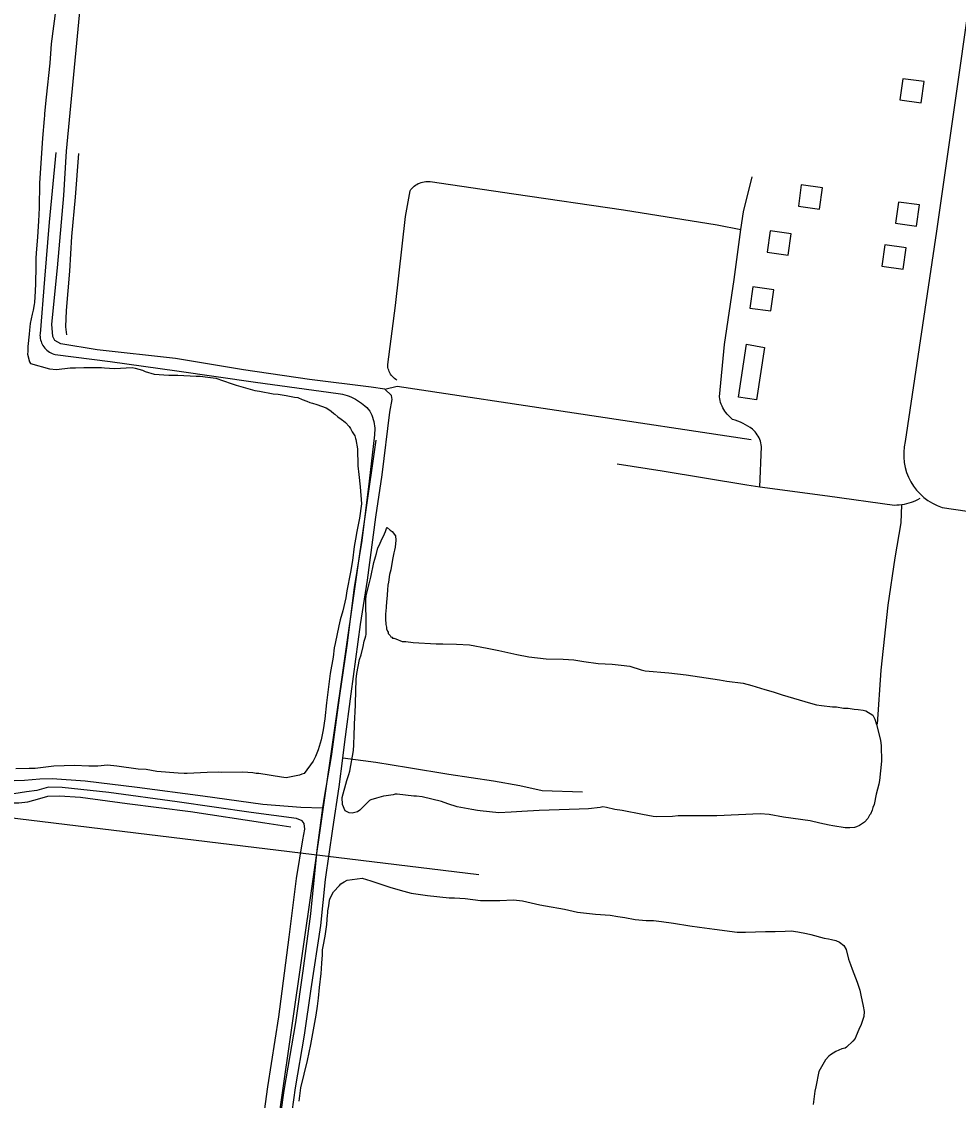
# Model space of a CAD drawing. Extents: x 3445503 to 3483459, y 540493 to 566012.
# Drawn here: x 3461978 to 3463733, y 561381 to 563402 of the extents above; entities that cross this region are included whole.
import ezdxf

# ---------------------------------------------------------------- set-up
doc = ezdxf.new("R2010")
doc.units = 0
for name, color, linetype in [('V-BLDG-OTLN', 7, 'Continuous'), ('V-DTCH-CNTR', 7, 'Continuous'), ('V-ROAD-CNTR', 7, 'Continuous'), ('V-SITE-VEGE', 7, 'Continuous'), ('V-TOPO-SHOR', 7, 'Continuous'), ('V-UTIL-LINE', 7, 'Continuous')]:
    doc.layers.add(name, color=color, linetype=linetype)

msp = doc.modelspace()

# ---------------------------------------------------------------- linework, layer by layer
at = {"layer": 'V-BLDG-OTLN'}
for points in [[(3463663.3, 563249.9), (3463668.8, 563289.5), (3463629.2, 563295), (3463623.7, 563255.4)], [(3463473, 563050.9), (3463478.5, 563090.6), (3463438.9, 563096.1), (3463433.4, 563056.4)], [(3463654.9, 563018.9), (3463660.4, 563058.5), (3463620.8, 563064), (3463615.3, 563024.4)], [(3463414.4, 562964.5), (3463419.9, 563004.2), (3463380.3, 563009.7), (3463374.8, 562970)], [(3463629.6, 562938.5), (3463635.1, 562978.1), (3463595.5, 562983.6), (3463590, 562943.9)], [(3463382.1, 562859.9), (3463387.6, 562899.6), (3463348, 562905.1), (3463342.5, 562865.4)], [(3463370.1, 562791.3), (3463355, 562693.3), (3463321.1, 562698.5), (3463336.3, 562797.7)]]:
    msp.add_lwpolyline(points, close=True, dxfattribs=at)
at = {"layer": 'V-DTCH-CNTR'}
for points in [[(3462084.8, 563155.1), (3462078.5, 563072.9), (3462072, 562999.6), (3462068.3, 562934.2), (3462061.8, 562861), (3462060.6, 562830), (3462062.8, 562815.5)], [(3462681.4, 562730.1), (3462679.1, 562731.6), (3462676.9, 562733.2), (3462674.8, 562735.1), (3462672.9, 562737), (3462671.2, 562739.2), (3462669.6, 562741.5), (3462668.2, 562743.8), (3462667, 562746.3), (3462666, 562748.9), (3462665.3, 562751.5), (3462664.7, 562754.2), (3462664.3, 562757), (3462664.2, 562759.7), (3462679, 562870.3), (3462697.5, 563036.8), (3462706, 563085.2), (3462707.8, 563087.5), (3462709.7, 563089.8), (3462711.7, 563091.8), (3462713.9, 563093.7), (3462716.3, 563095.5), (3462718.7, 563097), (3462721.3, 563098.4), (3462724, 563099.6), (3462726.7, 563100.6), (3462729.5, 563101.4), (3462732.4, 563102), (3462735.3, 563102.4), (3462738.2, 563102.6), (3462741.1, 563102.6), (3462744, 563102.3), (3462900.6, 563079), (3463106.1, 563049.2), (3463281.2, 563021.2), (3463325.9, 563012.6)], [(3463361.5, 562530.1), (3463364.5, 562606.1), (3463364, 562609.4), (3463363.3, 562612.7), (3463362.3, 562616), (3463361.1, 562619.2), (3463359.7, 562622.3), (3463358.1, 562625.2), (3463356.3, 562628.1), (3463354.3, 562630.9), (3463352.2, 562633.5), (3463349.8, 562635.9), (3463347.3, 562638.2), (3463343.1, 562641.3), (3463338.8, 562644.2), (3463334.3, 562646.8), (3463329.7, 562649.3), (3463325, 562651.5), (3463320.2, 562653.5), (3463315.3, 562655.3), (3463310.3, 562656.9), (3463307.5, 562659.1), (3463304.8, 562661.5), (3463302.3, 562664), (3463299.9, 562666.7), (3463297.7, 562669.4), (3463295.6, 562672.4), (3463293.7, 562675.4), (3463291.9, 562678.5), (3463290.4, 562681.7), (3463289, 562685.1), (3463287.8, 562688.4), (3463286.8, 562691.9), (3463286, 562695.4), (3463285.4, 562698.9), (3463295.1, 562796.8), (3463313, 562918.7), (3463325.9, 563012.6), (3463330.5, 563045.4), (3463347.1, 563111.4)], [(3463660.8, 562508.4), (3463656.8, 562506.2), (3463652.8, 562504.3), (3463648.7, 562502.5), (3463644.5, 562500.9), (3463640.2, 562499.6), (3463635.8, 562498.4), (3463631.4, 562497.4), (3463627, 562496.7), (3463622.5, 562496.2), (3463618, 562495.9), (3463613.5, 562495.8), (3463487.8, 562512.8), (3463361.5, 562530.1), (3463336.6, 562533.6), (3463178.5, 562559.8), (3463093.9, 562573.2)], [(3463581.9, 562086.1), (3463588.6, 562187.3), (3463601.6, 562308.6), (3463614.9, 562397.3), (3463625.7, 562463), (3463627, 562496.7)], [(3461603.5, 562019.6), (3461693.6, 562010.9), (3461832.2, 561994.5), (3461964.3, 561980.6), (3461983.8, 561981.1), (3462012.4, 561983.8), (3462035.8, 561983.9), (3462097.4, 561979.5), (3462194.8, 561968), (3462317.8, 561951.4), (3462430.4, 561936.2), (3462501.7, 561930.5), (3462542.2, 561929.2)], [(3461598.4, 561991.3), (3461681.4, 561978.4), (3461798.3, 561962.3), (3461951, 561938.7), (3461973.2, 561938.4), (3461990.1, 561940.5), (3462012.4, 561946.4), (3462027.3, 561950.9), (3462049.6, 561951.4), (3462088.6, 561949.3), (3462175.9, 561937.1), (3462294.7, 561922.6), (3462433.8, 561901.1), (3462482.5, 561893.4)]]:
    msp.add_lwpolyline(points, dxfattribs=at)
at = {"layer": 'V-ROAD-CNTR'}
for points in [[(3463855.3, 564141), (3463788, 563683.9), (3463692.3, 563009.5), (3463633.6, 562615.5)], [(3462042.7, 563156.7), (3462029.9, 563026.2), (3462021.3, 562919.4), (3462012.9, 562817.3), (3462012.8, 562814.4), (3462013, 562811.5), (3462013.4, 562808.6), (3462014, 562805.8), (3462014.8, 562803), (3462015.8, 562800.3), (3462017.1, 562797.7), (3462018.5, 562795.1), (3462020.1, 562792.7), (3462021.9, 562790.4), (3462023.9, 562788.3), (3462026, 562786.3), (3462028.3, 562784.5), (3462030.7, 562782.8), (3462033.2, 562781.4), (3462035.8, 562780.1), (3462038.5, 562779), (3462041.3, 562778.2), (3462144.5, 562765), (3462269.5, 562747.6), (3462416.4, 562726.7), (3462571.2, 562705.4), (3462575.5, 562704.7), (3462579.7, 562703.8), (3462583.9, 562702.8), (3462588.1, 562701.5), (3462592.2, 562700), (3462596.2, 562698.4), (3462600.2, 562696.6), (3462604, 562694.5), (3462607.8, 562692.3), (3462611.4, 562690), (3462615, 562687.4), (3462618.4, 562684.7), (3462621.6, 562681.9), (3462624.8, 562678.9), (3462627.8, 562675.7), (3462630.6, 562672.4), (3462632.5, 562668.7), (3462634.2, 562664.8), (3462635.7, 562660.9), (3462637, 562656.9), (3462638, 562652.8), (3462638.8, 562648.6), (3462639.4, 562644.5), (3462639.8, 562640.3), (3462639.9, 562636.1), (3462639.7, 562631.9), (3462639.4, 562627.7), (3462629.2, 562540.9), (3462615.9, 562429.9), (3462601.3, 562342), (3462587.7, 562233.3), (3462574.2, 562139.6), (3462558.5, 562025.4), (3462544.9, 561949.3), (3462542.2, 561929.2), (3462531.4, 561850), (3462519.5, 561730.8), (3462505.1, 561624.1), (3462491.6, 561527.2), (3462469.9, 561399.5), (3462451.6, 561270.9)], [(3462416.1, 560955.4), (3462425, 561103.6), (3462642.6, 562617.9)], [(3463702.9, 562491.8), (3464571.8, 562364.1)]]:
    msp.add_lwpolyline(points, dxfattribs=at)
msp.add_arc((3463735.1, 562591.1), 104.4, 166.4796, 252.0105, dxfattribs=at)
at = {"layer": 'V-SITE-VEGE'}
for p, q in [((3462042.6, 563426.7), (3462034, 563360.5)), ((3462034, 563360.5), (3462032.9, 563350.9)), ((3462032.9, 563350.9), (3462031.1, 563324)), ((3462031.1, 563324), (3462024.4, 563260.2)), ((3462024.4, 563260.2), (3462021.6, 563229.9)), ((3462020.5, 563219.9), (3462017.6, 563183.4)), ((3462021.1, 563226.1), (3462020.5, 563219.9)), ((3462021.6, 563229.9), (3462021.1, 563226.1)), ((3462017.6, 563183.4), (3462012.1, 563099.4)), ((3462012.1, 563099.4), (3462011.5, 563053.3)), ((3462011.5, 563053.3), (3462010.1, 563027.8)), ((3462010.1, 563027.8), (3462008.3, 562999)), ((3462008.3, 562999), (3462005.5, 562968.3)), ((3462005.5, 562968.3), (3462004.8, 562958.7)), ((3462004.8, 562958.7), (3462005.1, 562943.3)), ((3462005.1, 562943.3), (3462004.2, 562911.6)), ((3462004, 562897.2), (3462002.7, 562875.6)), ((3462004.2, 562911.6), (3462004, 562897.2)), ((3462002.7, 562875.6), (3462001.7, 562871.8)), ((3461998.1, 562854), (3461994.5, 562836.3)), ((3462000.1, 562861.7), (3461998.1, 562854)), ((3462001.7, 562871.8), (3462000.1, 562861.7)), ((3461994.5, 562836.3), (3461993.3, 562823.8)), ((3461992.8, 562816.6), (3461990, 562793.6)), ((3461993.3, 562823.8), (3461992.8, 562816.6)), ((3461990, 562793.6), (3461989.9, 562784)), ((3461989.9, 562784), (3461989.4, 562779.2)), ((3461989.4, 562779.2), (3461993, 562764.7)), ((3461993, 562764.7), (3461994.9, 562761.8)), ((3461994.9, 562761.8), (3462030.8, 562751.7)), ((3462043.7, 562750.1), (3462069.2, 562753.1)), ((3462069.2, 562753.1), (3462079.3, 562753.4)), ((3462079.3, 562753.4), (3462095.2, 562753.7)), ((3462095.2, 562753.7), (3462128.4, 562754.2)), ((3462128.4, 562754.2), (3462133.6, 562753.1)), ((3462133.6, 562753.1), (3462152.4, 562752.4)), ((3462152.4, 562752.4), (3462185.5, 562753.9)), ((3462185.5, 562753.9), (3462191.3, 562752.8)), ((3462191.3, 562752.8), (3462204.7, 562748.8)), ((3462030.8, 562751.7), (3462043.7, 562750.1)), ((3462204.7, 562748.8), (3462209.9, 562746.8)), ((3462209.9, 562746.8), (3462226.7, 562741.7)), ((3462226.7, 562741.7), (3462254.1, 562739.9)), ((3462254.1, 562739.9), (3462271.3, 562739.7)), ((3462271.3, 562739.7), (3462305.4, 562737.8)), ((3462305.4, 562737.8), (3462313.1, 562737.7)), ((3462313.1, 562737.7), (3462327, 562736)), ((3462327, 562736), (3462342.4, 562733.9)), ((3462342.4, 562733.9), (3462371.1, 562724.3)), ((3462371.1, 562724.3), (3462380.2, 562720.9)), ((3462380.2, 562720.9), (3462415.6, 562710.7)), ((3462415.6, 562710.7), (3462424.2, 562709.7)), ((3462424.2, 562709.7), (3462449.6, 562704.5)), ((3462449.6, 562704.5), (3462458.7, 562703.9)), ((3462458.7, 562703.9), (3462474.1, 562701.8)), ((3462474.1, 562701.8), (3462489.9, 562698.7)), ((3462489.9, 562698.7), (3462495.6, 562697.6)), ((3462495.6, 562697.6), (3462504.2, 562694.1)), ((3462504.2, 562694.1), (3462512.4, 562691.1)), ((3462512.4, 562691.1), (3462518.1, 562688.6)), ((3462518.1, 562688.6), (3462523.4, 562687.1)), ((3462523.4, 562687.1), (3462531.5, 562684.6)), ((3462531.5, 562684.6), (3462549.2, 562678.6)), ((3462549.2, 562678.6), (3462552.1, 562676.6)), ((3462552.1, 562676.6), (3462558.2, 562672.2)), ((3462558.2, 562672.2), (3462563.5, 562667.8)), ((3462563.5, 562667.8), (3462564.9, 562666.4)), ((3462564.9, 562666.4), (3462570.6, 562661.5)), ((3462570.6, 562661.5), (3462577.2, 562657.1)), ((3462577.2, 562657.1), (3462579.6, 562655.1)), ((3462579.6, 562655.1), (3462581.5, 562654.1)), ((3462581.5, 562654.1), (3462585.3, 562650.7)), ((3462585.3, 562650.7), (3462592, 562643.4)), ((3462592, 562643.4), (3462594.3, 562640)), ((3462594.3, 562640), (3462597.6, 562633.7)), ((3462597.6, 562633.7), (3462602.3, 562626)), ((3462602.3, 562626), (3462604.1, 562621.1)), ((3462604.1, 562621.1), (3462604.6, 562619.2)), ((3462604.6, 562619.2), (3462607.7, 562601.9)), ((3462607.7, 562601.9), (3462608.2, 562569.7)), ((3462608.2, 562569.7), (3462610.4, 562553.3)), ((3462610.4, 562553.3), (3462612.5, 562530.7)), ((3462612.5, 562530.7), (3462614.9, 562498.9)), ((3462614.9, 562498.9), (3462611.2, 562471.6)), ((3462611.2, 562471.6), (3462605.5, 562443.8)), ((3462605, 562439.5), (3462601.3, 562418.4)), ((3462605.5, 562443.8), (3462605, 562439.5)), ((3462601.3, 562418.4), (3462598.5, 562392.5)), ((3462598.5, 562392.5), (3462594.4, 562370.4)), ((3462594.4, 562370.4), (3462587.6, 562335.9)), ((3462587.6, 562335.9), (3462586, 562322.5)), ((3462586, 562322.5), (3462579.9, 562298.1)), ((3462579.9, 562298.1), (3462575.3, 562281.3)), ((3462572.8, 562269.8), (3462565.6, 562237.2)), ((3462575.3, 562281.3), (3462572.8, 562269.8)), ((3462564, 562228.6), (3462561.9, 562211.4)), ((3462565.6, 562237.2), (3462564, 562228.6)), ((3462561.9, 562211.4), (3462556.6, 562180.7)), ((3462556.6, 562180.7), (3462549.6, 562126)), ((3462549.6, 562126), (3462546.3, 562096.2)), ((3462546.3, 562096.2), (3462543.6, 562075.1)), ((3462543.6, 562075.1), (3462539.5, 562056.5)), ((3462539.5, 562056.5), (3462534, 562037.8)), ((3462529, 562025.4), (3462524.5, 562016.8)), ((3462534, 562037.8), (3462529, 562025.4)), ((3462023.7, 562005.5), (3462003.9, 562002.9)), ((3462038.6, 562007.3), (3462023.7, 562005.5)), ((3462077.5, 562008.6), (3462038.6, 562007.3)), ((3462104.4, 562007.3), (3462077.5, 562008.6)), ((3462121.2, 562007.1), (3462104.4, 562007.3)), ((3462139.1, 562009.2), (3462121.2, 562007.1)), ((3462156.8, 562007), (3462139.1, 562009.2)), ((3462196.6, 562001.7), (3462156.8, 562007)), ((3462524.5, 562016.8), (3462507.9, 561993.5)), ((3461992.4, 562003.1), (3461967.4, 562002.5)), ((3462003.9, 562002.9), (3461992.4, 562003.1)), ((3462211.5, 562001), (3462196.6, 562001.7)), ((3462231.6, 561997.3), (3462211.5, 562001)), ((3462271.9, 561993.9), (3462231.6, 561997.3)), ((3462283, 561993.3), (3462271.9, 561993.9)), ((3462288.8, 561993.2), (3462283, 561993.3)), ((3462325.8, 561995.1), (3462288.8, 561993.2)), ((3462346.9, 561995.7), (3462325.8, 561995.1)), ((3462353.7, 561995.6), (3462346.9, 561995.7)), ((3462393.1, 561996), (3462353.7, 561995.6)), ((3462411.3, 561994.8), (3462393.1, 561996)), ((3462417.5, 561993.8), (3462411.3, 561994.8)), ((3462422.8, 561993.2), (3462417.5, 561993.8)), ((3462465, 561986.9), (3462422.8, 561993.2)), ((3462474.1, 561985.3), (3462465, 561986.9)), ((3462499.2, 561990.2), (3462474.1, 561985.3)), ((3462503.5, 561992.1), (3462499.2, 561990.2)), ((3462507.9, 561993.5), (3462503.5, 561992.1))]:
    msp.add_line(p, q, dxfattribs=at)
for points in [[(3462674.1, 561953.7), (3462661.1, 561951.9), (3462656.2, 561951), (3462643.2, 561947.4), (3462632.6, 561944.1), (3462630.2, 561942.7), (3462614.6, 561927.1), (3462611.7, 561924.7), (3462607.3, 561921.4), (3462597.7, 561919.2), (3462591.9, 561919.7), (3462584.3, 561923.7), (3462579.6, 561935.3), (3462578.9, 561948.7), (3462587.9, 561980.3), (3462591.5, 561991.8), (3462593, 561998), (3462600.3, 562036.4), (3462600.9, 562047.4), (3462601.2, 562065.7), (3462602.6, 562100.3), (3462603.2, 562106.5), (3462603.9, 562124.8), (3462605, 562169.9), (3462606.1, 562180.5), (3462611.3, 562206.8), (3462614.3, 562215.9), (3462618.4, 562231.2), (3462620.4, 562241.3), (3462622, 562247), (3462623, 562251.3), (3462624, 562253.7), (3462623.7, 562272), (3462623.4, 562318.6), (3462624, 562327.2), (3462629.6, 562348.8), (3462632.7, 562361.2), (3462637.9, 562389), (3462639.9, 562394.8), (3462641.4, 562399.6), (3462642.9, 562405.3), (3462646, 562416.3), (3462647.9, 562420.6), (3462651.9, 562429.2), (3462657.9, 562442.6), (3462659.8, 562446.9), (3462661.8, 562452.6), (3462663.3, 562454.5), (3462669, 562449.6), (3462672.8, 562446.7), (3462678.5, 562438.9), (3462679.3, 562430.7), (3462678.2, 562417.3), (3462676.6, 562412), (3462675.6, 562406.8), (3462673.6, 562397.7), (3462671.4, 562383.3), (3462669.9, 562375.1), (3462667.8, 562366.5), (3462665.7, 562352.1), (3462664.7, 562346.4), (3462663.6, 562337.7), (3462662.4, 562319.5), (3462661.8, 562316.1), (3462661.2, 562304.6), (3462660.1, 562291.7), (3462659.9, 562283.5), (3462660.8, 562272.4), (3462662.1, 562267.6), (3462662.1, 562264.7), (3462663.9, 562260.4), (3462664.9, 562258), (3462665.3, 562255.6), (3462667.2, 562254.1), (3462668.6, 562252.1), (3462670, 562249.7), (3462672, 562248.7), (3462673.4, 562247.3), (3462675.8, 562247.2), (3462677.7, 562246.2), (3462679.1, 562245.8), (3462691.1, 562240.8)], [(3462691.1, 562240.8), (3462698.3, 562240.7), (3462711.7, 562239), (3462754.9, 562236.5), (3462767.4, 562236.3), (3462793.3, 562235.5), (3462817.3, 562234.2), (3462850.4, 562228.5), (3462872.5, 562223.8), (3462906, 562216.1), (3462928.5, 562212), (3462961.1, 562208.2), (3462992.9, 562207.7), (3463013, 562206.5), (3463031.7, 562203.3), (3463058.6, 562199.6), (3463084.5, 562198.3), (3463101.3, 562196.6), (3463117.6, 562194.4), (3463139.1, 562187.9), (3463146.3, 562185.9), (3463190.5, 562181.9), (3463223.1, 562178.1), (3463285.4, 562169), (3463299.3, 562166.4), (3463330, 562162.6), (3463346.3, 562158.6), (3463370.7, 562151), (3463386.5, 562146.5), (3463402.8, 562140.9), (3463445.8, 562128.3), (3463451.6, 562126.3), (3463467.4, 562122.3), (3463477, 562120.7), (3463497.1, 562118.5), (3463504.8, 562118.4), (3463517.7, 562115.8), (3463526.4, 562115.7), (3463537.9, 562114.1), (3463545.6, 562113.5), (3463554.7, 562112.4), (3463559.5, 562110.9), (3463572.8, 562102.5), (3463576.6, 562095.3), (3463579.8, 562085.1), (3463587.5, 562056.2), (3463588.3, 562045.1), (3463588.9, 562016.8), (3463585.5, 561980.3), (3463584, 561973.6), (3463579.4, 561954.9), (3463575.3, 561935.7), (3463572.8, 561929.5), (3463571.8, 561924.7), (3463568.8, 561917.6), (3463566.8, 561915.2), (3463563.4, 561909), (3463557.5, 561902.4), (3463547.8, 561896.2), (3463542, 561893.4), (3463538.6, 561892.5), (3463529.5, 561891.7), (3463521.3, 561891.8), (3463497.8, 561895.5), (3463491.1, 561897), (3463473.9, 561900.6), (3463455.2, 561904.8), (3463405.3, 561911.7), (3463379, 561916.4), (3463361.7, 561918.1), (3463280.9, 561914.4), (3463234.3, 561914.1), (3463220.8, 561914.3), (3463208.3, 561914), (3463197.7, 561912.7), (3463167.5, 561912.1), (3463161.7, 561913.2), (3463141.6, 561916.4), (3463103.2, 561924.1), (3463089.8, 561926.2), (3463074, 561929.8), (3463067.3, 561931.3), (3463062, 561929.5), (3463040.3, 561927.4), (3463023, 561926.7), (3462948, 561924.4), (3462915.3, 561922.4), (3462895.6, 561920.8), (3462872.1, 561920.1), (3462837.5, 561923.5), (3462832.2, 561924.1), (3462821.7, 561926.1), (3462794.4, 561930.8), (3462777.1, 561936.8), (3462765.2, 561940.9), (3462728.8, 561949.5), (3462718.2, 561951.1), (3462713.4, 561951.2), (3462681.8, 561954.5), (3462678.4, 561954.6), (3462674.1, 561953.7)], [(3462539.6, 561618.7), (3462540.2, 561627.3), (3462540.9, 561638.9), (3462542, 561653.3), (3462542.2, 561662.9), (3462543.2, 561669.6), (3462546.9, 561688.8), (3462549, 561702.2), (3462550.1, 561710.8), (3462551.3, 561728.6), (3462551.8, 561731), (3462552.3, 561736.2), (3462553.9, 561745.4), (3462555, 561756.4), (3462556, 561758.3), (3462557.5, 561762.6), (3462562.9, 561771.7), (3462574.1, 561784), (3462576.6, 561786.8), (3462582.4, 561790.6), (3462588.2, 561793.4), (3462616.1, 561797.3), (3462632.4, 561792.3), (3462668.3, 561780.8), (3462687.4, 561774.7), (3462708, 561769.6), (3462738.7, 561764.9), (3462779, 561760.9), (3462789.1, 561760.8), (3462809.3, 561759.6), (3462838, 561755.3), (3462874.1, 561755.8), (3462900, 561756.8), (3462916.8, 561755.2), (3462949.4, 561747.5), (3462959.5, 561745.4), (3462995.4, 561739.2), (3463019.8, 561733.5), (3463053.4, 561730.2), (3463080.8, 561727.9), (3463095.2, 561725.8), (3463108.6, 561723.6), (3463127.8, 561720), (3463148.4, 561718.3), (3463162.3, 561718.1), (3463177.2, 561716.4), (3463199.3, 561713.2), (3463230.4, 561708), (3463248.2, 561705.4), (3463276, 561701.6), (3463318.7, 561696.2), (3463334.5, 561696), (3463372, 561697.8), (3463389.8, 561697.6), (3463408.6, 561698.3), (3463420.1, 561698.6), (3463432.1, 561697), (3463448.9, 561693.9), (3463457, 561691.9), (3463481.9, 561685.3), (3463489.6, 561683.7), (3463495.3, 561682.7), (3463503.5, 561680.6), (3463510.2, 561677.7), (3463518.7, 561671.3), (3463522.9, 561664), (3463527, 561645.7), (3463531.2, 561635.6), (3463534, 561626.9), (3463543.7, 561602.7), (3463548.8, 561587.7), (3463550.1, 561578.1), (3463554.6, 561557.4), (3463556.9, 561547.7), (3463556.3, 561538.6)], [(3462498.3, 561380), (3462501.6, 561404.9), (3462513.8, 561455.7), (3462520, 561485.9), (3462529.9, 561541), (3462532.5, 561557.8), (3462534.7, 561572.6), (3462536.4, 561592.8), (3462539.6, 561618.7)], [(3463556.3, 561538.6), (3463551.2, 561523.3), (3463546.8, 561513.8), (3463541.8, 561502.3), (3463539.8, 561497), (3463535.4, 561492.3), (3463523.7, 561480.9), (3463520.8, 561479), (3463515, 561477.7), (3463503.4, 561472.6), (3463493.7, 561466.5), (3463490.3, 561464.1), (3463484.5, 561457), (3463471.7, 561435.5), (3463466, 561406.3), (3463464, 561398.6), (3463463.3, 561388.6), (3463461.2, 561373.7)]]:
    msp.add_lwpolyline(points, dxfattribs=at)
at = {"layer": 'V-TOPO-SHOR'}
msp.add_line((3462062.6, 563159), (3462154.4, 564132.3), dxfattribs=at)
for points in [[(3462475.8, 561292.4), (3462491.6, 561404.8), (3462508.2, 561503.5), (3462520.6, 561590.1), (3462539, 561708.8), (3462547.5, 561794.9), (3462561.6, 561889.8), (3462573, 561968.5), (3462580, 562022.4), (3462583.9, 562052.6), (3462596, 562142.5), (3462613, 562272.6), (3462626.4, 562355.7), (3462641.8, 562473.5), (3462653.6, 562552.7), (3462668, 562670.5), (3462672.3, 562694), (3462671.4, 562701.8), (3462658.8, 562713.3), (3462632.9, 562717.1), (3462517.5, 562731.4), (3462393.9, 562749.8), (3462266.8, 562770.7), (3462120.1, 562787), (3462051.7, 562798.2), (3462040.5, 562804.7), (3462037.2, 562812.1), (3462035, 562835.2), (3462045.8, 562940.8), (3462057.5, 563076.3), (3462062.6, 563159)], [(3462658.8, 562713.3), (3462682.1, 562719.2), (3463344.7, 562618.9)], [(3463029.3, 561958.6), (3462953.5, 561961.2), (3462911.5, 561970.1), (3462862.6, 561979.1), (3462778.5, 561991.5), (3462703.3, 562003.9), (3462642.2, 562014), (3462580, 562022.4)], [(3462387.2, 561015), (3462388.9, 561029.6), (3462403.3, 561154.4), (3462419.5, 561260.5), (3462439.7, 561406.8), (3462460.2, 561537.8), (3462479.4, 561687), (3462493.2, 561797.1), (3462505.5, 561869.4), (3462508.7, 561889), (3462507.4, 561899.8), (3462504, 561904.7), (3462493.3, 561909.3), (3462408.7, 561920.3), (3462269.8, 561940.3), (3462142.1, 561957.8), (3462054.5, 561967.4), (3462028.6, 561968.2), (3462006.9, 561961.7), (3461987.8, 561959), (3461963.7, 561955.4), (3461919.2, 561961.9), (3461776.4, 561981.1), (3461602.3, 562000.9)]]:
    msp.add_lwpolyline(points, dxfattribs=at)
at = {"layer": 'V-UTIL-LINE'}
msp.add_lwpolyline([(3462834.8, 561803.5), (3457431.9, 562460.1)], dxfattribs=at)

doc.saveas('drawing.dxf')
